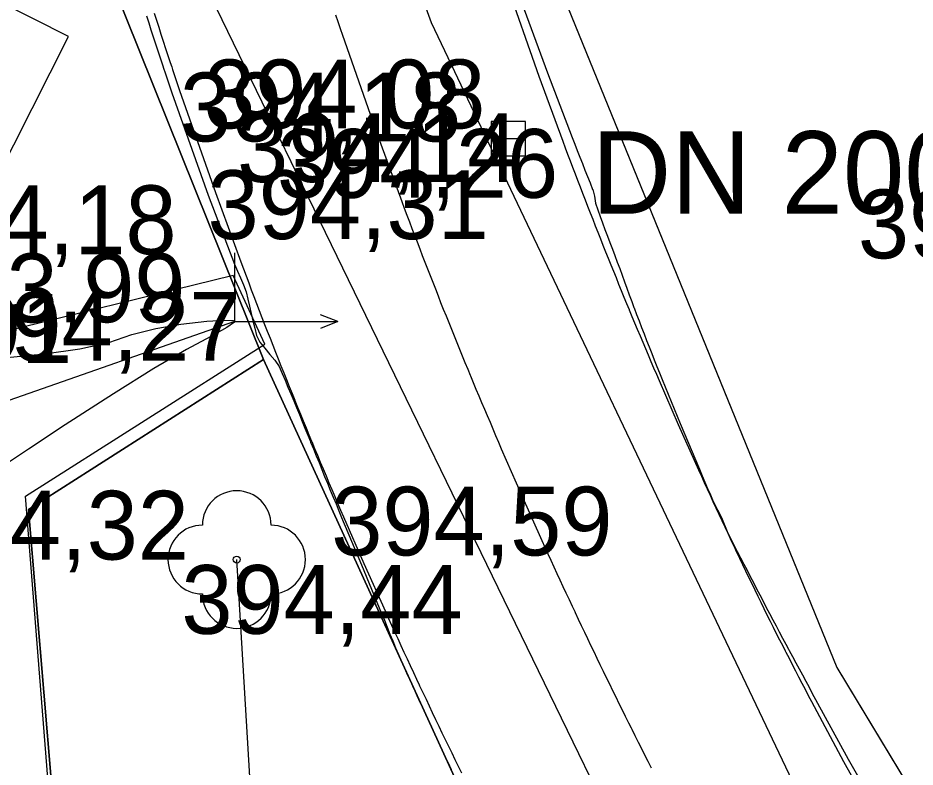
# Model space of a CAD drawing. Extents: x -574342 to -507939, y -1144044 to -1123894.
# Drawn here: x -508479.83 to -508466.78, y -1143140.63 to -1143129.73 of the extents above; entities that cross this region are included whole.
import ezdxf

# ---------------------------------------------------------------- set-up
doc = ezdxf.new("R2010")
doc.units = 0
for name, color, linetype in [('01_PARCELY_NAVRH_PC', 7, 'Continuous'), ('01_PARCELY_NAVRH_VHO', 7, 'Continuous'), ('01_PARCELY_NAVRH_ŽP', 7, 'Continuous'), ('1000', 7, 'Continuous'), ('15', 7, 'Continuous'), ('21', 7, 'Continuous'), ('37', 7, 'Continuous'), ('52', 7, 'Continuous'), ('54', 7, 'Continuous'), ('55', 7, 'Continuous'), ('60', 7, 'Continuous'), ('Level 255', 7, 'Continuous'), ('VRST VEDL', 7, 'Continuous')]:
    doc.layers.add(name, color=color, linetype=linetype)

msp = doc.modelspace()

# ---------------------------------------------------------------- linework, layer by layer
msp.add_lwpolyline([(-508498.535, -1143120.193), (-508509.135, -1143141.189), (-508489.699, -1143151.002), (-508479.099, -1143130.006)], close=True)
at = {"layer": '01_PARCELY_NAVRH_PC'}
msp.add_lwpolyline([(-508426.41, -1143265.09), (-508431, -1143245.85), (-508431.86, -1143242.81), (-508432.73, -1143240.34), (-508445.99, -1143206.42), (-508454.33, -1143183.49), (-508456.87, -1143173.84), (-508463.3, -1143163.03), (-508476.26, -1143134.7), (-508479.46, -1143126.74), (-508474.05, -1143124.14), (-508467.92, -1143139.18), (-508459.97, -1143152.33), (-508456.09, -1143158.71), (-508451.57, -1143168.14), (-508437.66, -1143207.58), (-508425.52, -1143241.92), (-508422.7, -1143249.88), (-508420.08, -1143265.35)], dxfattribs=at)
at = {"layer": '01_PARCELY_NAVRH_VHO'}
msp.add_lwpolyline([(-508487.01, -1143113.01), (-508483.82, -1143117.57), (-508479.46, -1143126.74), (-508476.26, -1143134.7), (-508479.68, -1143136.88), (-508479.12, -1143143.52), (-508481.34, -1143149.03), (-508486.83, -1143153.3), (-508497.89, -1143158.09), (-508509.12, -1143169.33), (-508512.27, -1143171.56), (-508515.68, -1143172.08), (-508518.2, -1143171.1), (-508521.06, -1143176.58), (-508513.26, -1143177.6), (-508509.38, -1143179.27), (-508507.52, -1143173.92), (-508499.36, -1143164.43), (-508491.25, -1143159.19), (-508480.5, -1143156.13), (-508471.45, -1143157.79), (-508463.3, -1143163.03)], dxfattribs=at)
at = {"layer": '01_PARCELY_NAVRH_ŽP'}
msp.add_lwpolyline([(-508540.355, -1142847.7), (-508503.94, -1143018.7), (-508499.26, -1143041.98), (-508491.15, -1143065.29), (-508474.05, -1143124.14), (-508467.92, -1143139.18), (-508459.97, -1143152.33), (-508456.09, -1143158.71), (-508451.57, -1143168.14), (-508437.66, -1143207.58), (-508425.52, -1143241.92), (-508422.7, -1143249.88), (-508420.04, -1143252.1), (-508417.38, -1143252.95), (-508415.56, -1143252.78), (-508448.24, -1143160.16), (-508453.75, -1143145.01), (-508465.11, -1143123.03), (-508471.48, -1143106.99), (-508484.55, -1143061.98), (-508495.62, -1143031.06), (-508523.23, -1142904.28), (-508534.61, -1142847.7)], dxfattribs=at)
msp.add_lwpolyline([(-508521.06, -1143176.58), (-508518.2, -1143171.1), (-508515.68, -1143172.08), (-508512.27, -1143171.56), (-508509.12, -1143169.33), (-508497.89, -1143158.09), (-508486.83, -1143153.3), (-508481.34, -1143149.03), (-508479.12, -1143143.52), (-508479.68, -1143136.88), (-508476.26, -1143134.7), (-508463.3, -1143163.03), (-508471.45, -1143157.79), (-508480.5, -1143156.13), (-508491.25, -1143159.19), (-508499.36, -1143164.43), (-508507.52, -1143173.92), (-508509.38, -1143179.27), (-508513.26, -1143177.6)], close=True, dxfattribs=at)
at = {"layer": '1000'}
for points in [[(-508472.745, -1143129.183), (-508472.257, -1143130.58), (-508471.909, -1143131.527), (-508471.873, -1143131.622), (-508471.837, -1143131.717), (-508471.801, -1143131.811), (-508471.765, -1143131.906), (-508471.729, -1143132.001), (-508471.693, -1143132.096), (-508471.656, -1143132.19), (-508471.62, -1143132.284), (-508471.62, -1143132.285), (-508471.583, -1143132.38), (-508471.546, -1143132.474), (-508471.509, -1143132.569), (-508471.472, -1143132.663), (-508471.435, -1143132.758), (-508471.398, -1143132.852), (-508471.361, -1143132.946), (-508471.323, -1143133.041), (-508471.285, -1143133.135), (-508471.247, -1143133.229), (-508471.21, -1143133.323), (-508471.172, -1143133.416), (-508471.172, -1143133.417), (-508471.133, -1143133.511), (-508471.095, -1143133.605), (-508471.057, -1143133.699), (-508471.018, -1143133.793), (-508470.979, -1143133.887), (-508470.943, -1143133.974), (-508470.941, -1143133.98), (-508470.902, -1143134.074), (-508470.863, -1143134.168), (-508470.824, -1143134.261), (-508470.784, -1143134.355), (-508470.745, -1143134.449), (-508470.705, -1143134.542), (-508470.666, -1143134.635), (-508470.626, -1143134.729), (-508470.586, -1143134.822), (-508470.546, -1143134.915), (-508470.506, -1143135.008), (-508470.227, -1143135.647), (-508469.933, -1143136.303), (-508469.891, -1143136.396), (-508469.849, -1143136.488), (-508469.807, -1143136.58), (-508469.765, -1143136.672), (-508469.723, -1143136.765), (-508469.68, -1143136.857), (-508469.637, -1143136.949), (-508469.595, -1143137.041), (-508469.552, -1143137.133), (-508469.509, -1143137.224), (-508469.472, -1143137.303), (-508469.466, -1143137.316), (-508469.422, -1143137.408), (-508469.379, -1143137.5), (-508469.335, -1143137.591), (-508469.292, -1143137.683), (-508469.248, -1143137.774), (-508469.204, -1143137.866), (-508469.16, -1143137.957), (-508469.116, -1143138.048), (-508469.072, -1143138.14), (-508469.028, -1143138.231), (-508468.983, -1143138.322), (-508468.939, -1143138.412), (-508468.939, -1143138.413), (-508468.893, -1143138.504), (-508468.847, -1143138.594), (-508468.802, -1143138.685), (-508468.756, -1143138.775), (-508468.709, -1143138.865), (-508468.673, -1143138.937), (-508468.663, -1143138.956), (-508468.617, -1143139.046), (-508468.57, -1143139.136), (-508468.524, -1143139.226), (-508468.477, -1143139.316), (-508468.43, -1143139.406), (-508468.384, -1143139.496), (-508468.337, -1143139.586), (-508468.289, -1143139.676), (-508467.824, -1143140.547), (-508466.938, -1143142.136)], [(-508472.638, -1143129.147), (-508472.129, -1143130.534), (-508471.77, -1143131.474), (-508471.733, -1143131.569), (-508471.696, -1143131.663), (-508471.659, -1143131.757), (-508471.622, -1143131.852), (-508471.585, -1143131.946), (-508471.547, -1143132.04), (-508471.509, -1143132.134), (-508471.473, -1143132.227), (-508471.472, -1143132.228), (-508471.445, -1143132.326), (-508471.432, -1143132.429), (-508471.399, -1143132.525), (-508471.364, -1143132.621), (-508471.329, -1143132.716), (-508471.294, -1143132.811), (-508471.258, -1143132.906), (-508471.222, -1143133), (-508471.186, -1143133.095), (-508471.15, -1143133.19), (-508471.115, -1143133.285), (-508471.08, -1143133.379), (-508471.08, -1143133.38), (-508471.045, -1143133.475), (-508471.01, -1143133.571), (-508470.975, -1143133.666), (-508470.94, -1143133.761), (-508470.905, -1143133.856), (-508470.872, -1143133.944), (-508470.869, -1143133.951), (-508470.834, -1143134.046), (-508470.798, -1143134.141), (-508470.761, -1143134.235), (-508470.725, -1143134.33), (-508470.688, -1143134.425), (-508470.651, -1143134.519), (-508470.614, -1143134.613), (-508470.577, -1143134.708), (-508470.539, -1143134.802), (-508470.502, -1143134.896), (-508470.464, -1143134.99), (-508470.199, -1143135.634), (-508469.92, -1143136.297), (-508469.88, -1143136.391), (-508469.841, -1143136.484), (-508469.801, -1143136.577), (-508469.761, -1143136.671), (-508469.721, -1143136.764), (-508469.598, -1143136.998), (-508469.508, -1143137.224), (-508469.469, -1143137.301), (-508469.462, -1143137.314), (-508469.415, -1143137.404), (-508469.369, -1143137.495), (-508469.322, -1143137.585), (-508469.275, -1143137.675), (-508469.228, -1143137.765), (-508469.182, -1143137.855), (-508469.135, -1143137.945), (-508469.088, -1143138.035), (-508469.041, -1143138.125), (-508468.995, -1143138.215), (-508468.948, -1143138.305), (-508468.901, -1143138.394), (-508468.901, -1143138.395), (-508468.853, -1143138.484), (-508468.805, -1143138.573), (-508468.758, -1143138.663), (-508468.71, -1143138.752), (-508468.662, -1143138.842), (-508468.624, -1143138.913), (-508468.614, -1143138.931), (-508468.566, -1143139.02), (-508468.518, -1143139.11), (-508468.47, -1143139.199), (-508468.422, -1143139.288), (-508468.374, -1143139.378), (-508468.326, -1143139.467), (-508468.278, -1143139.556), (-508468.23, -1143139.645), (-508467.757, -1143140.512), (-508466.856, -1143142.09)], [(-508477.962, -1143129.703), (-508477.93, -1143129.806), (-508477.897, -1143129.908), (-508477.864, -1143130.01), (-508477.831, -1143130.112), (-508477.798, -1143130.215), (-508477.764, -1143130.317), (-508477.73, -1143130.419), (-508477.709, -1143130.482), (-508477.696, -1143130.52), (-508477.662, -1143130.622), (-508477.627, -1143130.724), (-508477.593, -1143130.826), (-508477.065, -1143132.312), (-508476.682, -1143133.316), (-508476.638, -1143133.416), (-508476.595, -1143133.515), (-508476.552, -1143133.614), (-508476.513, -1143133.715), (-508476.488, -1143133.822), (-508476.464, -1143133.928), (-508476.439, -1143134.034), (-508476.414, -1143134.14), (-508476.414, -1143134.14), (-508476.388, -1143134.247), (-508476.363, -1143134.353), (-508476.314, -1143134.45), (-508476.242, -1143134.538), (-508476.169, -1143134.626), (-508476.097, -1143134.713), (-508476.035, -1143134.805), (-508475.99, -1143134.903), (-508475.947, -1143135.002), (-508475.905, -1143135.102), (-508475.863, -1143135.201), (-508475.821, -1143135.3), (-508475.821, -1143135.301), (-508475.78, -1143135.401), (-508475.739, -1143135.501), (-508475.698, -1143135.601), (-508475.658, -1143135.701), (-508475.617, -1143135.801), (-508475.579, -1143135.894), (-508475.576, -1143135.901), (-508475.535, -1143136.001), (-508475.494, -1143136.101), (-508475.453, -1143136.201), (-508475.412, -1143136.301), (-508475.371, -1143136.401), (-508475.33, -1143136.501), (-508475.289, -1143136.601), (-508475.247, -1143136.701), (-508475.206, -1143136.801), (-508475.165, -1143136.9), (-508475.124, -1143137), (-508474.837, -1143137.685), (-508474.542, -1143138.392), (-508474.502, -1143138.492), (-508474.461, -1143138.593), (-508474.421, -1143138.693), (-508474.38, -1143138.793), (-508474.339, -1143138.893), (-508474.296, -1143138.992), (-508474.252, -1143139.091), (-508474.208, -1143139.19), (-508474.164, -1143139.289), (-508474.12, -1143139.387), (-508474.082, -1143139.471), (-508474.075, -1143139.486), (-508474.03, -1143139.584), (-508473.985, -1143139.682), (-508473.94, -1143139.78), (-508473.894, -1143139.878), (-508473.849, -1143139.976), (-508473.804, -1143140.075), (-508473.759, -1143140.173), (-508473.714, -1143140.272), (-508473.669, -1143140.37), (-508473.623, -1143140.468), (-508473.577, -1143140.566), (-508473.532, -1143140.663)], [(-508477.851, -1143129.667), (-508477.818, -1143129.769), (-508477.785, -1143129.871), (-508477.752, -1143129.973), (-508477.718, -1143130.075), (-508477.685, -1143130.177), (-508477.651, -1143130.279), (-508477.617, -1143130.381), (-508477.596, -1143130.444), (-508477.583, -1143130.483), (-508477.549, -1143130.584), (-508477.515, -1143130.686), (-508477.481, -1143130.788), (-508476.961, -1143132.274), (-508476.591, -1143133.282), (-508476.553, -1143133.383), (-508476.514, -1143133.485), (-508476.476, -1143133.586), (-508476.438, -1143133.686), (-508476.399, -1143133.787), (-508476.361, -1143133.888), (-508476.322, -1143133.989), (-508476.283, -1143134.089), (-508476.283, -1143134.09), (-508476.244, -1143134.191), (-508476.205, -1143134.291), (-508476.165, -1143134.392), (-508476.126, -1143134.492), (-508476.086, -1143134.593), (-508476.047, -1143134.693), (-508476.007, -1143134.794), (-508475.967, -1143134.894), (-508475.927, -1143134.994), (-508475.886, -1143135.095), (-508475.846, -1143135.195), (-508475.806, -1143135.294), (-508475.806, -1143135.295), (-508475.765, -1143135.395), (-508475.724, -1143135.495), (-508475.683, -1143135.595), (-508475.642, -1143135.695), (-508475.601, -1143135.795), (-508475.563, -1143135.887), (-508475.56, -1143135.895), (-508475.518, -1143135.994), (-508475.477, -1143136.094), (-508475.435, -1143136.194), (-508475.393, -1143136.293), (-508475.351, -1143136.393), (-508475.309, -1143136.492), (-508475.267, -1143136.592), (-508475.225, -1143136.691), (-508475.182, -1143136.79), (-508475.14, -1143136.89), (-508475.097, -1143136.989), (-508474.8, -1143137.668), (-508474.487, -1143138.367), (-508474.443, -1143138.466), (-508474.398, -1143138.564), (-508474.353, -1143138.662), (-508474.308, -1143138.76), (-508474.263, -1143138.858), (-508474.218, -1143138.956), (-508474.172, -1143139.054), (-508474.127, -1143139.152), (-508474.081, -1143139.25), (-508474.035, -1143139.348), (-508473.996, -1143139.431), (-508473.99, -1143139.445), (-508473.944, -1143139.543), (-508473.897, -1143139.641), (-508473.851, -1143139.738), (-508473.805, -1143139.836), (-508473.758, -1143139.933), (-508473.711, -1143140.03), (-508473.665, -1143140.128), (-508473.618, -1143140.225), (-508473.571, -1143140.322), (-508473.523, -1143140.419), (-508473.476, -1143140.516), (-508473.429, -1143140.612), (-508473.429, -1143140.613), (-508473.382, -1143140.71)]]:
    msp.add_lwpolyline(points, dxfattribs=at)
at = {"layer": '21'}
msp.add_lwpolyline([(-508475.212, -1143129.69), (-508475.179, -1143129.788), (-508475.146, -1143129.887), (-508475.113, -1143129.985), (-508474.609, -1143131.427), (-508474.25, -1143132.404), (-508474.213, -1143132.503), (-508474.176, -1143132.601), (-508474.139, -1143132.698), (-508474.102, -1143132.796), (-508474.064, -1143132.894), (-508474.027, -1143132.992), (-508473.989, -1143133.09), (-508473.952, -1143133.187), (-508473.951, -1143133.187), (-508473.914, -1143133.285), (-508473.876, -1143133.383), (-508473.837, -1143133.48), (-508473.799, -1143133.578), (-508473.761, -1143133.675), (-508473.722, -1143133.773), (-508473.684, -1143133.87), (-508473.645, -1143133.967), (-508473.606, -1143134.065), (-508473.567, -1143134.162), (-508473.528, -1143134.259), (-508473.489, -1143134.355), (-508473.489, -1143134.356), (-508473.449, -1143134.453), (-508473.41, -1143134.55), (-508473.37, -1143134.647), (-508473.33, -1143134.744), (-508473.29, -1143134.841), (-508473.253, -1143134.931), (-508473.25, -1143134.938), (-508473.21, -1143135.034), (-508473.17, -1143135.131), (-508473.129, -1143135.228), (-508473.089, -1143135.324), (-508473.048, -1143135.421), (-508473.007, -1143135.517), (-508472.966, -1143135.614), (-508472.925, -1143135.71), (-508472.884, -1143135.806), (-508472.843, -1143135.902), (-508472.802, -1143135.999), (-508472.514, -1143136.658), (-508472.21, -1143137.335), (-508472.167, -1143137.431), (-508472.124, -1143137.526), (-508472.08, -1143137.621), (-508472.037, -1143137.716), (-508471.993, -1143137.811), (-508471.949, -1143137.906), (-508471.905, -1143138.001), (-508471.861, -1143138.096), (-508471.816, -1143138.191), (-508471.772, -1143138.286), (-508471.734, -1143138.367), (-508471.728, -1143138.381), (-508471.683, -1143138.475), (-508471.638, -1143138.57), (-508471.593, -1143138.665), (-508471.548, -1143138.759), (-508471.503, -1143138.854), (-508471.458, -1143138.948), (-508471.412, -1143139.042), (-508471.367, -1143139.137), (-508471.321, -1143139.231), (-508471.276, -1143139.325), (-508471.23, -1143139.419), (-508471.184, -1143139.512), (-508471.184, -1143139.513), (-508471.138, -1143139.607), (-508471.091, -1143139.701), (-508471.045, -1143139.795), (-508470.999, -1143139.889), (-508470.952, -1143139.982), (-508470.915, -1143140.057), (-508470.905, -1143140.076), (-508470.858, -1143140.17), (-508470.811, -1143140.263), (-508470.764, -1143140.357), (-508470.717, -1143140.45), (-508470.67, -1143140.543), (-508470.622, -1143140.637)], dxfattribs=at)
at = {"layer": '37'}
for points in [[(-508470.5, -1143142.85), (-508477.03, -1143129.41), (-508478.76, -1143124.67), (-508476.03, -1143123.74), (-508473.82, -1143129.8)], [(-508470.5, -1143142.85), (-508477.03, -1143129.41), (-508478.76, -1143124.67), (-508476.03, -1143123.74), (-508473.82, -1143129.8)], [(-508473.82, -1143129.8), (-508468.34, -1143141.31), (-508458.53, -1143158.76), (-508453.13, -1143170.86), (-508439.96, -1143210.5), (-508427.56, -1143241.73), (-508421.57, -1143265.72), (-508416.35, -1143292.6), (-508412.42, -1143304.7), (-508408.82, -1143311.83)], [(-508473.82, -1143129.8), (-508468.34, -1143141.31), (-508458.53, -1143158.76), (-508453.13, -1143170.86), (-508439.96, -1143210.5), (-508427.56, -1143241.73), (-508421.57, -1143265.72), (-508416.35, -1143292.6), (-508412.42, -1143304.7), (-508408.82, -1143311.83)]]:
    msp.add_lwpolyline(points, dxfattribs=at)
at = {"layer": '52'}
for p, q in [((-508472.95, -1143131.49), (-508472.45, -1143131.49)), ((-508476.68, -1143133.15), (-508476.68, -1143134.15)), ((-508476.68, -1143134.15), (-508475.18, -1143134.15)), ((-508475.18, -1143134.15), (-508475.43, -1143134.05)), ((-508475.18, -1143134.15), (-508475.43, -1143134.25))]:
    msp.add_line(p, q, dxfattribs=at)
msp.add_lwpolyline([(-508472.95, -1143131.74), (-508472.45, -1143131.74), (-508472.45, -1143131.24), (-508472.95, -1143131.24)], close=True, dxfattribs=at)
at = {"layer": '54'}
msp.add_circle((-508476.65, -1143137.61), 0.05, dxfattribs=at)
for centre, start, end in [((-508476.65, -1143137.11), 0, 180), ((-508477.15, -1143137.61), 90, 270), ((-508476.15, -1143137.61), 270, 90), ((-508476.65, -1143138.11), 180, 0)]:
    msp.add_arc(centre, 0.5, start, end, dxfattribs=at)
at = {"layer": '55'}
msp.add_line((-508475.88, -1143150.41), (-508476.65, -1143137.61), dxfattribs=at)
msp.add_line((-508475.88, -1143150.41), (-508476.65, -1143137.61), dxfattribs=at)
at = {"layer": '60'}
for points in [[(-508515.74, -1143172.05), (-508512.28, -1143171.53), (-508508.56, -1143168.5), (-508497.82, -1143157.99), (-508486.77, -1143153.18), (-508481.27, -1143148.82), (-508479.19, -1143143.42), (-508479.72, -1143136.69), (-508476.24, -1143134.48), (-508476.7, -1143133.48), (-508480.34, -1143134.37), (-508481.13, -1143128.49), (-508479.36, -1143127.67), (-508479.81, -1143126.52), (-508482.03, -1143126.91), (-508483.98, -1143117.49), (-508487.17, -1143112.95)], [(-508515.74, -1143172.05), (-508512.28, -1143171.53), (-508508.56, -1143168.5), (-508497.82, -1143157.99), (-508486.77, -1143153.18), (-508481.27, -1143148.82), (-508479.19, -1143143.42), (-508479.72, -1143136.69), (-508476.24, -1143134.48), (-508476.7, -1143133.48), (-508480.34, -1143134.37), (-508481.13, -1143128.49), (-508479.36, -1143127.67), (-508479.81, -1143126.52), (-508482.03, -1143126.91), (-508483.98, -1143117.49), (-508487.17, -1143112.95)], [(-508476.68, -1143134.15), (-508480.06, -1143135.33), (-508482.47, -1143135.96)], [(-508476.68, -1143134.15), (-508480.06, -1143135.33), (-508482.47, -1143135.96)]]:
    msp.add_lwpolyline(points, dxfattribs=at)
at = {"layer": 'VRST VEDL'}
msp.add_lwpolyline([(-508480.044, -1143134.675), (-508479.444, -1143134.621), (-508478.934, -1143134.547), (-508478.511, -1143134.453), (-508478.177, -1143134.338), (-508477.828, -1143134.249), (-508477.465, -1143134.185), (-508477.086, -1143134.146), (-508476.829, -1143134.129), (-508476.695, -1143134.132), (-508476.683, -1143134.156), (-508476.794, -1143134.234), (-508477.027, -1143134.367), (-508477.382, -1143134.555), (-508477.854, -1143134.832), (-508478.442, -1143135.198), (-508479.146, -1143135.652), (-508479.68, -1143136.003), (-508480.044, -1143136.249)], dxfattribs=at)

# ---------------------------------------------------------------- texts
at = {"layer": '15'}
msp.add_text('DN 200', height=1.2, dxfattribs=at).set_placement((-508471.489, -1143132.582))
msp.add_text('DN 200', height=1.2, dxfattribs=at).set_placement((-508471.489, -1143132.582))
at = {"layer": 'Level 255'}
for s, p in [('394,08', (-508477.125, -1143131.34)), ('394,18', (-508477.475, -1143131.53)), ('394,14', (-508476.645, -1143132.12)), ('394,26', (-508476.065, -1143132.35)), ('394,31', (-508477.075, -1143132.95)), ('394,18', (-508481.615, -1143133.17)), ('394,76', (-508467.615, -1143133.23)), ('393,99', (-508481.485, -1143134.16)), ('393,91', (-508483.135, -1143134.75)), ('394,27', (-508480.685, -1143134.72)), ('394,32', (-508481.435, -1143137.61)), ('394,59', (-508475.275, -1143137.55)), ('394,44', (-508477.455, -1143138.69))]:
    msp.add_text(s, height=1, dxfattribs=at).set_placement(p)

doc.saveas('drawing.dxf')
